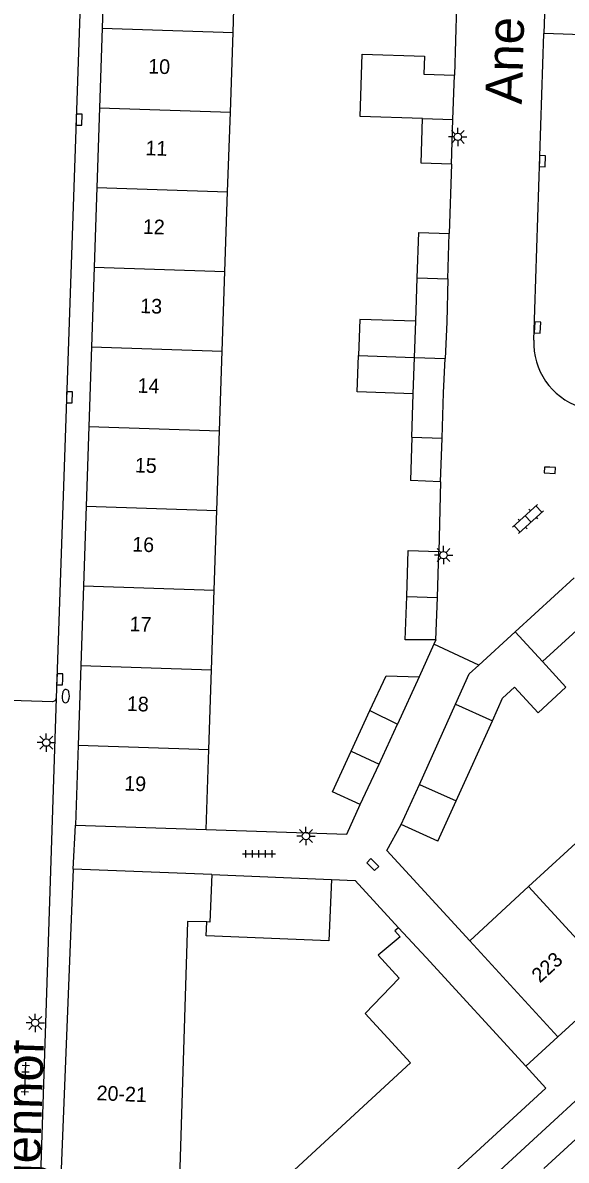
# Model space of a CAD drawing. Extents: x 132998 to 136004, y 396998 to 398512.
# Drawn here: x 134710.2 to 134747.3, y 397103.3 to 397180.9 of the extents above; entities that cross this region are included whole.
import ezdxf

# ---------------------------------------------------------------- set-up
doc = ezdxf.new("R2010")
doc.units = 0
for name, color, linetype in [('gg-afsc-erfafscheiding', 7, 'Continuous'), ('gg-anno-huisnummerreeks BGT', 7, 'Continuous'), ('gg-anno-openbare ruimte label', 7, 'Continuous'), ('gg-bbg-bijgebouw', 7, 'Continuous'), ('gg-bbg-gedigitaliseerde bebouwing', 7, 'Continuous'), ('gg-bbg-gedigitaliseerde bijgebouw', 7, 'Continuous'), ('gg-bbg-hoofdgebouw', 7, 'Continuous'), ('gg-bbg-luifel en loopbrug', 7, 'Continuous'), ('gg-bbg-tussenscheiding', 7, 'Continuous'), ('gg-knt-verharding', 7, 'Continuous'), ('gt-grn-weggrens', 7, 'Continuous'), ('gt-symb-brandkraan', 7, 'Continuous'), ('gt-symb-klinker verharding', 7, 'Continuous'), ('gt-symb-kolk', 7, 'Continuous'), ('gt-symb-lichtmast', 7, 'Continuous'), ('gt-symb-tegel verharding', 7, 'Continuous')]:
    doc.layers.add(name, color=color, linetype=linetype)

# ---------------------------------------------------------------- blocks, each defined once
blk = doc.blocks.new('gt0-KOLK')
at = {"layer": 'gt-symb-kolk'}
blk.add_lwpolyline([(0, 0), (0.375, 0), (0.375, 0.4), (-0.375, 0.4), (-0.375, 0), (0, 0)], dxfattribs=at)
blk = doc.blocks.new('gt0-KL1')
at = {"layer": 'gt-symb-klinker verharding'}
for p, q in [((-1.15, 0.3), (1.15, 0.3)), ((-1, -0.3), (-1, 0.3)), ((-0.5, 0.3), (-0.5, 0.45)), ((0, -0.3), (0, 0.3)), ((0.5, 0.3), (0.5, 0.45)), ((1, -0.3), (1, 0.3)), ((-1.15, -0.3), (1.15, -0.3)), ((-0.5, -0.45), (-0.5, -0.3)), ((0.5, -0.45), (0.5, -0.3))]:
    blk.add_line(p, q, dxfattribs=at)
blk = doc.blocks.new('gt0-LMAST')
at = {"layer": 'gt-symb-lichtmast'}
for p, q in [((-0.182, 0.173), (-0.447, 0.438)), ((-0.005, 0.246), (-0.005, 0.621)), ((0.172, 0.173), (0.437, 0.438)), ((-0.255, -0.004), (-0.63, -0.004)), ((-0.182, -0.181), (-0.447, -0.446)), ((-0.005, -0.254), (-0.005, -0.629)), ((0.437, -0.446), (0.172, -0.181)), ((0.245, -0.004), (0.62, -0.004))]:
    blk.add_line(p, q, dxfattribs=at)
blk.add_circle((-0.005, -0.004), 0.25, dxfattribs=at)
blk = doc.blocks.new('gt0-TEG1')
at = {"layer": 'gt-symb-tegel verharding'}
for p, q in [((-1.125, 0), (1.125, 0)), ((-0.9, -0.25), (-0.9, 0.25)), ((-0.45, -0.25), (-0.45, 0.25)), ((0, -0.25), (0, 0.25)), ((0.45, -0.25), (0.45, 0.25)), ((0.9, -0.25), (0.9, 0.25))]:
    blk.add_line(p, q, dxfattribs=at)
blk = doc.blocks.new('gt0-BR')
at = {"layer": 'gt-symb-brandkraan'}
for centre, radius, start, end in [((-0.244, 0), 0.206, 107.56694, 252.43307), ((0.599, -2.664), 3, 106.89205, 107.56694), ((0, -0.691), 0.938, 73.10799, 106.89205), ((-0.599, -2.664), 3, 72.43309, 73.10799), ((0.244, 0), 0.206, 287.56695, 72.43309), ((0.599, 2.664), 3, 252.43307, 253.10797), ((0, 0.691), 0.938, 253.10797, 286.89206), ((-0.599, 2.664), 3, 286.89206, 287.56695)]:
    blk.add_arc(centre, radius, start, end, dxfattribs=at)

msp = doc.modelspace()

# ---------------------------------------------------------------- linework, layer by layer
at = {"layer": 'gg-afsc-erfafscheiding'}
for p, q in [((134739.81, 397182.03), (134739.66, 397177.31)), ((134739.45, 397171.23), (134739.29, 397166.5)), ((134738.72, 397149.59), (134738.6, 397144.83)), ((134738.264, 397138.514), (134737.246, 397136.284)), ((134738.4, 397138.81), (134738.264, 397138.514))]:
    msp.add_line(p, q, dxfattribs=at)
for points in [[(134722.73, 397125.88), (134732.32, 397125.56), (134733.237, 397127.576)], [(134740.7, 397118.29), (134735.06, 397124.44), (134736.03, 397126.22)], [(134731.27, 397122.466), (134732.89, 397122.4), (134735.836, 397119.179)]]:
    msp.add_lwpolyline(points, dxfattribs=at)
at = {"layer": 'gg-bbg-bijgebouw'}
for p, q in [((134737.58, 397177.38), (134739.66, 397177.31)), ((134739.555, 397174.272), (134739.66, 397177.31)), ((134739.45, 397171.23), (134739.555, 397174.272)), ((134739.45, 397171.23), (134737.38, 397171.3)), ((134739.208, 397163.416), (134739.29, 397166.5)), ((134737.02, 397160.53), (134737.118, 397163.486)), ((134738.72, 397149.59), (134738.818, 397152.554)), ((134738.72, 397149.59), (134736.66, 397149.66)), ((134736.51, 397144.9), (134738.6, 397144.83)), ((134738.495, 397141.683), (134738.6, 397144.83)), ((134743.803, 397139.356), (134747.812, 397143.035)), ((134738.4, 397138.81), (134738.495, 397141.683)), ((134745.663, 397137.33), (134749.672, 397141.01)), ((134741.332, 397137.088), (134743.803, 397139.356)), ((134738.4, 397138.81), (134736.31, 397138.81)), ((134737.266, 397128.953), (134739.738, 397134.42)), ((134734.517, 397130.341), (134735.779, 397133.068)), ((134739.772, 397127.82), (134742.244, 397133.287)), ((134733.237, 397127.576), (134734.517, 397130.341)), ((134736.03, 397126.22), (134737.266, 397128.953)), ((134738.536, 397125.088), (134739.772, 397127.82))]:
    msp.add_line(p, q, dxfattribs=at)
for points in [[(134737.118, 397163.486), (134737.22, 397166.57), (134739.29, 397166.5)], [(134739.208, 397163.416), (134739.13, 397160.46), (134739.022, 397157.985)], [(134738.818, 397152.554), (134738.92, 397155.64), (134739.022, 397157.985)], [(134739.738, 397134.42), (134740.67, 397136.48), (134741.332, 397137.088)], [(134742.244, 397133.287), (134742.944, 397134.835), (134743.758, 397135.582)]]:
    msp.add_lwpolyline(points, dxfattribs=at)
at = {"layer": 'gg-bbg-gedigitaliseerde bebouwing'}
for p, q in [((134724.562, 397180.211), (134724.745, 397185.643)), ((134724.379, 397174.779), (134724.562, 397180.211)), ((134724.195, 397169.347), (134724.379, 397174.779)), ((134724.012, 397163.915), (134724.195, 397169.347)), ((134723.829, 397158.484), (134724.012, 397163.915)), ((134723.646, 397153.052), (134723.829, 397158.484)), ((134723.463, 397147.62), (134723.646, 397153.052)), ((134723.28, 397142.188), (134723.463, 397147.62)), ((134723.097, 397136.756), (134723.28, 397142.188)), ((134722.914, 397131.324), (134723.097, 397136.756)), ((134722.73, 397125.88), (134722.914, 397131.324)), ((134744.717, 397121.981), (134748.725, 397125.665)), ((134740.7, 397118.29), (134744.717, 397121.981))]:
    msp.add_line(p, q, dxfattribs=at)
msp.add_lwpolyline([(134722.765, 397119.572), (134721.463, 397119.612), (134720.831, 397099.173), (134722.267, 397099.129), (134723.475, 397097.818), (134736.669, 397109.975), (134733.578, 397113.331)], dxfattribs=at)
at = {"layer": 'gg-bbg-gedigitaliseerde bijgebouw'}
for p, q in [((134737.38, 397171.3), (134737.48, 397174.34)), ((134736.938, 397158.055), (134737.02, 397160.53)), ((134736.856, 397155.58), (134736.938, 397158.055)), ((134736.758, 397152.622), (134736.856, 397155.58)), ((134736.758, 397152.622), (134736.66, 397149.66)), ((134736.407, 397141.753), (134736.51, 397144.9)), ((134736.31, 397138.81), (134736.407, 397141.753)), ((134732.62, 397131.219), (134733.9, 397133.984)), ((134733.9, 397133.984), (134735.779, 397133.068)), ((134738.536, 397125.088), (134736.03, 397126.22)), ((134723.119, 397122.8), (134731.27, 397122.466))]:
    msp.add_line(p, q, dxfattribs=at)
for points in [[(134737.48, 397174.34), (134733.223, 397174.482), (134733.366, 397178.739), (134737.621, 397178.597), (134737.58, 397177.38)], [(134743.758, 397135.582), (134745.361, 397133.836), (134747.266, 397135.584), (134745.663, 397137.33)], [(134733.237, 397127.576), (134731.34, 397128.454), (134732.62, 397131.219)], [(134731.27, 397122.466), (134731.098, 397118.28), (134722.726, 397118.629), (134722.765, 397119.572)]]:
    msp.add_lwpolyline(points, dxfattribs=at)
at = {"layer": 'gg-bbg-hoofdgebouw'}
for p, q in [((134715.827, 397185.94), (134715.646, 397180.509)), ((134715.646, 397180.509), (134715.464, 397175.077)), ((134715.464, 397175.077), (134715.283, 397169.645)), ((134715.283, 397169.645), (134715.101, 397164.213)), ((134715.101, 397164.213), (134714.92, 397158.781)), ((134714.92, 397158.781), (134714.738, 397153.349)), ((134714.738, 397153.349), (134714.557, 397147.917)), ((134714.557, 397147.917), (134714.375, 397142.485)), ((134714.375, 397142.485), (134714.193, 397137.053)), ((134714.193, 397137.053), (134714.012, 397131.621)), ((134714.012, 397131.621), (134713.83, 397126.18)), ((134713.83, 397126.18), (134722.73, 397125.88)), ((134713.67, 397123.18), (134712.44, 397092.85)), ((134723.119, 397122.8), (134713.67, 397123.18)), ((134737.74, 397117.15), (134735.836, 397119.179)), ((134746.72, 397111.75), (134740.7, 397118.29)), ((134744.531, 397109.743), (134737.74, 397117.15)), ((134750.73, 397115.431), (134746.72, 397111.75))]:
    msp.add_line(p, q, dxfattribs=at)
for points in [[(134735.836, 397119.179), (134735.605, 397118.965), (134735.952, 397118.566), (134734.452, 397117.313), (134735.894, 397115.746), (134733.578, 397113.331)], [(134723.54, 397087.73), (134745.9, 397108.25), (134744.531, 397109.743)]]:
    msp.add_lwpolyline(points, dxfattribs=at)
at = {"layer": 'gg-bbg-luifel en loopbrug'}
for p, q in [((134733.115, 397158.182), (134736.938, 397158.055)), ((134737.246, 397136.284), (134735.779, 397133.068))]:
    msp.add_line(p, q, dxfattribs=at)
for points in [[(134737.02, 397160.53), (134733.197, 397160.657), (134733.115, 397158.182)], [(134736.856, 397155.58), (134733.033, 397155.707), (134733.115, 397158.182)], [(134733.9, 397133.984), (134734.999, 397136.359), (134737.246, 397136.284)]]:
    msp.add_lwpolyline(points, dxfattribs=at)
at = {"layer": 'gg-bbg-tussenscheiding'}
for p, q in [((134715.646, 397180.509), (134724.562, 397180.211)), ((134715.464, 397175.077), (134724.379, 397174.779)), ((134737.48, 397174.34), (134739.555, 397174.272)), ((134715.283, 397169.645), (134724.195, 397169.347)), ((134715.101, 397164.213), (134724.012, 397163.915)), ((134737.118, 397163.486), (134739.208, 397163.416)), ((134714.92, 397158.781), (134723.829, 397158.484)), ((134736.938, 397158.055), (134739.022, 397157.985)), ((134714.738, 397153.349), (134723.646, 397153.052)), ((134736.758, 397152.622), (134738.818, 397152.554)), ((134714.557, 397147.917), (134723.463, 397147.62)), ((134714.375, 397142.485), (134723.28, 397142.188)), ((134736.407, 397141.753), (134738.495, 397141.683)), ((134743.803, 397139.356), (134745.663, 397137.33)), ((134714.193, 397137.053), (134723.097, 397136.756)), ((134739.738, 397134.42), (134742.244, 397133.287)), ((134714.012, 397131.621), (134722.914, 397131.324)), ((134732.62, 397131.219), (134734.517, 397130.341)), ((134737.266, 397128.953), (134739.772, 397127.82)), ((134750.73, 397115.431), (134744.717, 397121.981))]:
    msp.add_line(p, q, dxfattribs=at)
msp.add_lwpolyline([(134723.119, 397122.8), (134722.984, 397119.565), (134722.765, 397119.572)], dxfattribs=at)
at = {"layer": 'gg-knt-verharding'}
for p, q in [((134745.819, 397182.11), (134745.753, 397180.15)), ((134745.074, 397159.243), (134745.753, 397180.15)), ((134757.847, 397179.747), (134745.753, 397180.15)), ((134741.332, 397137.088), (134738.264, 397138.514)), ((134757.054, 397115.795), (134723.407, 397084.834)), ((134745.763, 397102.765), (134756.941, 397113.046))]:
    msp.add_line(p, q, dxfattribs=at)
for points in [[(134714.305, 397254.517), (134714.36, 397229.8), (134712.9, 397186.26), (134712.98, 397185.88), (134713.19, 397185.57), (134713.9, 397184.86), (134714.11, 397184.52), (134714.2, 397184.14), (134712.5, 397134.83)], [(134712.5, 397134.83), (134712.427, 397134.656), (134712.25, 397134.59), (134703.673, 397134.842)]]:
    msp.add_lwpolyline(points, dxfattribs=at)
msp.add_arc((134749.668, 397159.05), 4.598, 177.58851, 251.41999, dxfattribs=at)
at = {"layer": 'gt-grn-weggrens'}
for p, q in [((134713.67, 397123.18), (134713.83, 397126.18)), ((134746.72, 397111.75), (134744.531, 397109.743))]:
    msp.add_line(p, q, dxfattribs=at)
msp.add_lwpolyline([(134712.5, 397134.83), (134710.973, 397088.459), (134716.314, 397082.529)], dxfattribs=at)

# ---------------------------------------------------------------- block references
at = {"layer": 'gt-symb-brandkraan', "rotation": 87.64984047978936}
msp.add_blockref('gt0-BR', (134713.155, 397134.969), dxfattribs=at)
at = {"layer": 'gt-symb-klinker verharding', "rotation": 42.60899614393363}
msp.add_blockref('gt0-KL1', (134744.678, 397147.045), dxfattribs=at)
at = {"layer": 'gt-symb-kolk'}
for p, rotation in [((134713.86, 397174.268), -91.14576283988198), ((134745.457, 397171.452), -91.94925412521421), ((134745.126, 397160.11), -93.44049487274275), ((134713.209, 397155.339), -91.14576283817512), ((134746.172, 397150.57), 178.05074587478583), ((134712.949, 397136.106), 87.64984047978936), ((134734.228, 397123.626), 135.0810406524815)]:
    msp.add_blockref('gt0-KOLK', p, dxfattribs=dict(at, rotation=rotation))
at = {"layer": 'gt-symb-lichtmast'}
for p in [(134739.895, 397173.097), (134738.919, 397144.585), (134711.836, 397131.803), (134729.541, 397125.437), (134711.077, 397112.697)]:
    msp.add_blockref('gt0-LMAST', p, dxfattribs=at)
at = {"layer": 'gt-symb-tegel verharding'}
msp.add_blockref('gt0-TEG1', (134726.33, 397124.222), dxfattribs=at)
at = {"layer": 'gt-symb-tegel verharding', "rotation": 88.10803458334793}
msp.add_blockref('gt0-TEG1', (134710.398, 397108.882), dxfattribs=at)

# ---------------------------------------------------------------- texts
at = {"layer": 'gg-anno-huisnummerreeks BGT'}
for s, rotation, p in [('10', 358.1, (134718.767, 397177.421)), ('11', 358.1, (134718.58, 397171.847)), ('12', 358.1, (134718.401, 397166.489)), ('13', 358.1, (134718.221, 397161.089)), ('14', 358.1, (134718.039, 397155.657)), ('15', 358.1, (134717.858, 397150.225)), ('16', 358.1, (134717.678, 397144.829)), ('17', 358.1, (134717.496, 397139.401)), ('18', 358.1, (134717.314, 397133.966)), ('19', 358.1, (134717.133, 397128.529)), ('223', 42.5, (134745.483, 397115.368)), ('20-21', 357.6, (134715.246, 397107.428))]:
    msp.add_text(s, height=1, rotation=rotation, dxfattribs=at).set_placement(p)
at = {"layer": 'gg-anno-openbare ruimte label'}
for s, rotation, p in [('Anemoonerf', 88.4, (134744.25, 397175.291)), ('Seringenhof', 88.2, (134711.101, 397093.427))]:
    msp.add_text(s, height=2.5, rotation=rotation, dxfattribs=at).set_placement(p)

doc.saveas('drawing.dxf')
